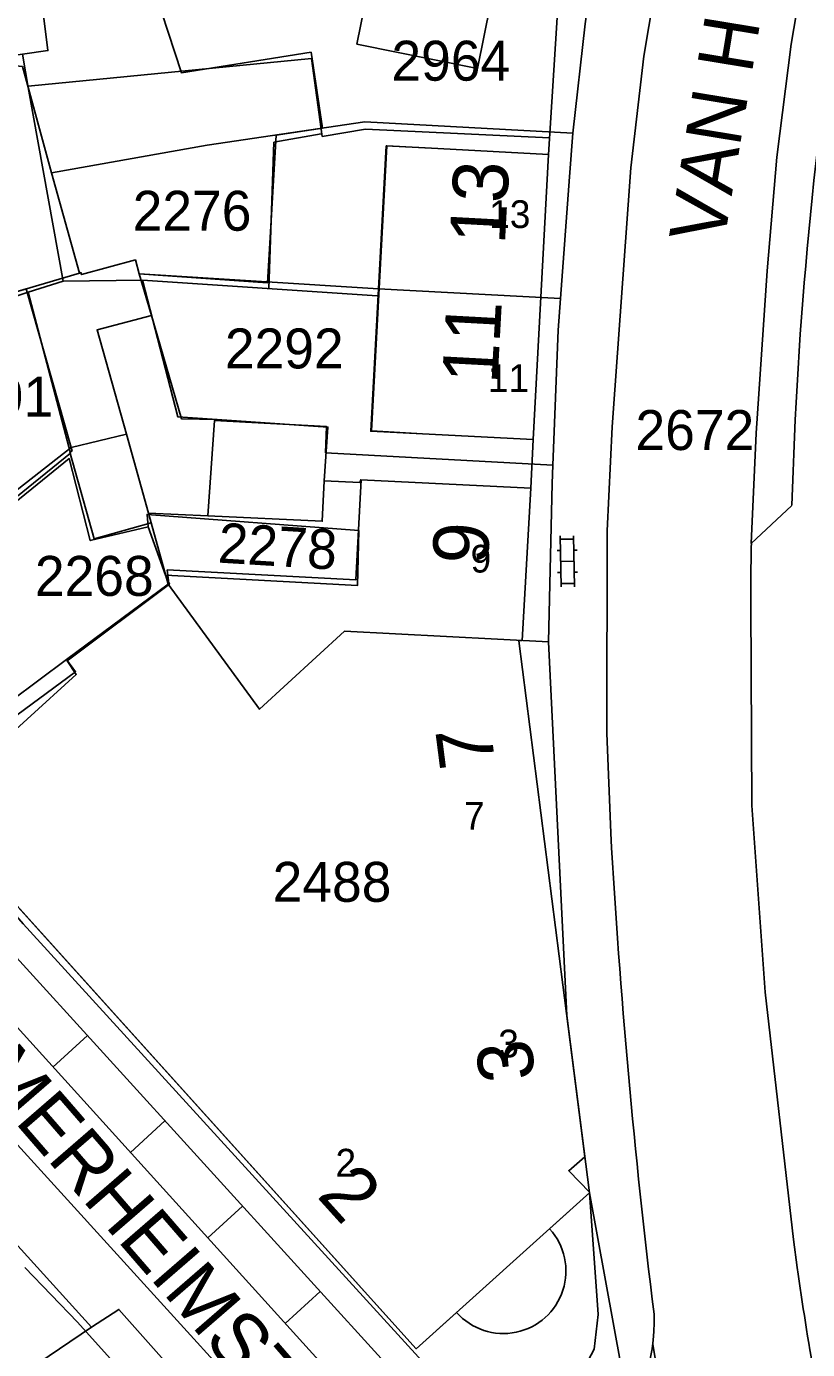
# Model space of a CAD drawing. Extents: x 148816 to 151297, y 399515 to 402500.
# Drawn here: x 149866.1 to 149901.3, y 400114.1 to 400173.7 of the extents above; entities that cross this region are included whole.
import ezdxf

# ---------------------------------------------------------------- set-up
doc = ezdxf.new("R2010")
doc.units = 0
for name, color, linetype in [('B01 Hoofdgebouw  [D] Norm', 7, 'Continuous'), ('B01 Hoofdgebouw  [T] Norm', 7, 'Continuous'), ('B01 hoofgebouw', 7, 'Continuous'), ('G01 perceelsgrens', 7, 'Continuous'), ('S02 Open verharding  Norm', 7, 'Continuous'), ('T04 Haag heg  [D] Gem', 7, 'Continuous'), ('V00 Kant verharding algemeen  [T] Norm', 7, 'Continuous'), ('V00 Kant verharding algemeen secundair  [T] Gem', 7, 'Continuous'), ('Z01 perceelnummer', 7, 'Continuous'), ('Z02 huisnummer', 7, 'Continuous'), ('Z02 Huisnummer  [Tekst] Norm', 7, 'Continuous'), ('Z06 straatnaam', 7, 'Continuous')]:
    doc.layers.add(name, color=color, linetype=linetype)

msp = doc.modelspace()

# ---------------------------------------------------------------- linework, layer by layer
at = {"layer": 'B01 Hoofdgebouw  [D] Norm'}
for points in [[(149886.85, 400183.74), (149880.9, 400184.945), (149880.532, 400183.126), (149879.404, 400183.354), (149879.212, 400182.403), (149877.02, 400182.845), (149876.411, 400179.827), (149882.142, 400178.67), (149880.977, 400172.898), (149886.419, 400171.8), (149887.004, 400174.705)], [(149839.52, 400174.57), (149846.688, 400177.097), (149861.278, 400181.198), (149863.787, 400172.158), (149865.895, 400172.45), (149866.156, 400170.951), (149867.724, 400162.211), (149866.151, 400161.719), (149863.462, 400160.839), (149859.834, 400175.239), (149855.697, 400174.223), (149856.112, 400172.471), (149854.564, 400172.081), (149854.073, 400173.782), (149849.81, 400172.588), (149851.45, 400169.672), (149855.406, 400171.322), (149857.794, 400166.377), (149859.068, 400163.699), (149852.48, 400160.12)], [(149865.895, 400172.45), (149867.038, 400172.609), (149866.747, 400174.922), (149875.781, 400177.338), (149875.108, 400179.801), (149870.616, 400178.657), (149862.828, 400176.095)], [(149884.63, 400168.2), (149882.321, 400168.322), (149881.631, 400155.472), (149883.93, 400155.34)], [(149874.68, 400155.98), (149872.895, 400156.102), (149871.307, 400162.257), (149867.724, 400162.213)], [(149861.673, 400138.452), (149868.32, 400144.488), (149867.91, 400145.096), (149872.518, 400148.555), (149872.338, 400148.961), (149881.005, 400148.502), (149881.069, 400150.969), (149871.511, 400151.703), (149871.565, 400151.144), (149868.951, 400150.519), (149868.005, 400154.221), (149864.297, 400151.23), (149864.228, 400151.363), (149868.067, 400154.456), (149866.152, 400161.719)]]:
    msp.add_lwpolyline(points, dxfattribs=at)
at = {"layer": 'B01 Hoofdgebouw  [T] Norm'}
for p, q in [((149889.62, 400167.93), (149884.63, 400168.2)), ((149888.93, 400155.08), (149889.62, 400167.93)), ((149879.67, 400155.64), (149874.68, 400155.98)), ((149879.5, 400153.21), (149879.67, 400155.64)), ((149883.93, 400155.34), (149888.93, 400155.08)), ((149881.11, 400153.14), (149879.5, 400153.21)), ((149881.15, 400153.26), (149881.11, 400153.14)), ((149888.82, 400152.89), (149881.15, 400153.26)), ((149888.43, 400146.02), (149888.82, 400152.89)), ((149888.27, 400146.01), (149888.43, 400146.02)), ((149891.25, 400122.75), (149888.27, 400146.01)), ((149860.99, 400139.21), (149883.65, 400114.09)), ((149890.53, 400122.12), (149891.25, 400122.75)), ((149891.48, 400121.13), (149890.53, 400122.12)), ((149889.665, 400119.498), (149891.48, 400121.13)), ((149883.65, 400114.09), (149885.471, 400115.728))]:
    msp.add_line(p, q, dxfattribs=at)
msp.add_arc((149887.581, 400117.599), 2.82, 221.56563, 42.33932, dxfattribs=at)
at = {"layer": 'B01 hoofgebouw'}
for points in [[(149874.68, 400155.98), (149873.06, 400156.01), (149871.71, 400160.67), (149871.16, 400162.55), (149876.95, 400162.14), (149877.33, 400168.8), (149879.42, 400169.11), (149878.91, 400172.53), (149873.07, 400171.6), (149871.57, 400176.16), (149870.8, 400178.51)], [(149852.557, 400159.956), (149855.12, 400161.23), (149853.54, 400164.39), (149857.56, 400166.41), (149856.4, 400168.73), (149855.24, 400171.05), (149851.22, 400169.03), (149849.73, 400172.01), (149853.4, 400173.4), (149859.32, 400175.15), (149860.6, 400170.82), (149863.45, 400161.14), (149863.46, 400161.1), (149866.06, 400161.87), (149868.09, 400154.71), (149868.13, 400154.56), (149868.03, 400154.5), (149869.13, 400150.6), (149871.7, 400151.32), (149871.58, 400151.76), (149874.25, 400151.63), (149879.41, 400151.39), (149879.5, 400153.21)], [(149883.93, 400155.34), (149881.6, 400155.45), (149881.95, 400161.87), (149882.3, 400168.31), (149884.63, 400168.2)], [(149883.93, 400155.34), (149888.93, 400155.08), (149889.62, 400167.93), (149884.63, 400168.2)], [(149891.48, 400121.13), (149890.53, 400122.12), (149891.25, 400122.75), (149888.27, 400146.01), (149888.43, 400146.02), (149888.82, 400152.89), (149881.15, 400153.26), (149881.11, 400153.14), (149879.5, 400153.21), (149879.67, 400155.64), (149874.68, 400155.98)], [(149856.07, 400153.75), (149852.06, 400150.76), (149859.78, 400140.4), (149860.08, 400140.62), (149861.09, 400139.3), (149860.99, 400139.21), (149883.65, 400114.09), (149891.48, 400121.13)], [(149861.09, 400139.3), (149868.29, 400144.61), (149867.88, 400145.16), (149872.47, 400148.56), (149872.49, 400148.59), (149872.42, 400149.2), (149880.92, 400148.75), (149881.16, 400153.26)]]:
    msp.add_lwpolyline(points, dxfattribs=at)
at = {"layer": 'G01 perceelsgrens'}
for points in [[(149890.71, 400168.89), (149891.27, 400173.82), (149891.959, 400178.527)], [(149862.63, 400175.79), (149863.72, 400172.12), (149865.89, 400171.89), (149867.21, 400167.1)], [(149867.21, 400167.1), (149874.22, 400168.34), (149881.33, 400169.39), (149890.71, 400168.89)], [(149890.16, 400161.43), (149890.56, 400166.92), (149890.71, 400168.89)], [(149867.21, 400167.1), (149868.47, 400162.58)], [(149868.47, 400162.58), (149868.53, 400162.6), (149868.56, 400162.51), (149870.99, 400163.17), (149871.16, 400162.55)], [(149850.81, 400152.89), (149856.51, 400156.98), (149863.46, 400161.1), (149868.47, 400162.58)], [(149871.16, 400162.55), (149871.71, 400160.67), (149869.26, 400160.02), (149870.58, 400155.32)], [(149871.16, 400162.55), (149881.95, 400161.87), (149890.16, 400161.43)], [(149889.81, 400153.92), (149890.05, 400160), (149890.16, 400161.43)], [(149871.58, 400151.76), (149874.25, 400151.63), (149874.55, 400155.93), (149879.61, 400155.66), (149879.56, 400154.47), (149889.81, 400153.92)], [(149855.91, 400145.57), (149864.26, 400151.72), (149868.09, 400154.71), (149870.58, 400155.32)], [(149870.58, 400155.32), (149871.58, 400151.76)], [(149889.62, 400145.96), (149889.78, 400153.09), (149889.81, 400153.92)], [(149871.58, 400151.76), (149871.7, 400151.32), (149872.47, 400148.56)], [(149860.38, 400139.57), (149867.88, 400145.16), (149872.47, 400148.56)], [(149872.47, 400148.56), (149876.59, 400142.92), (149880.42, 400146.44), (149889.62, 400145.96)], [(149889.62, 400145.96), (149890.44, 400129.12), (149891.46, 400121.12)], [(149860.38, 400139.57), (149865.93, 400133.25), (149885.17, 400112.17), (149886.91, 400111.39), (149888.46, 400111.35), (149889.92, 400111.9), (149891.02, 400112.86), (149891.67, 400114.07), (149891.85, 400115.64), (149891.46, 400121.12)], [(149861.51, 400123.37), (149864.44, 400120.1), (149865.4, 400119.05), (149869, 400115.06)], [(149891.46, 400121.12), (149900.09, 400073.87)], [(149869, 400115.06), (149870.24, 400115.87), (149878.02, 400107.1), (149885.73, 400098.3), (149886.553, 400096.975)], [(149861.318, 400109.871), (149869, 400115.06)]]:
    msp.add_lwpolyline(points, dxfattribs=at)
at = {"layer": 'S02 Open verharding  Norm'}
for p, q in [((149890.185, 400148.431), (149890.143, 400150.73)), ((149890.785, 400148.442), (149890.743, 400150.741)), ((149890.005, 400150.078), (149890.155, 400150.08)), ((149890.746, 400150.591), (149890.146, 400150.58)), ((149890.755, 400150.091), (149890.905, 400150.094)), ((149890.164, 400149.58), (149890.764, 400149.592)), ((149890.023, 400149.078), (149890.173, 400149.081)), ((149890.773, 400149.092), (149890.923, 400149.094)), ((149890.782, 400148.592), (149890.182, 400148.581))]:
    msp.add_line(p, q, dxfattribs=at)
at = {"layer": 'T04 Haag heg  [D] Gem'}
for p, q in [((149866.147, 400170.999), (149878.923, 400172.258)), ((149878.923, 400172.258), (149879.411, 400168.734)), ((149879.36, 400168.861), (149877.229, 400168.477)), ((149879.411, 400168.734), (149881.365, 400169.067)), ((149881.365, 400169.067), (149889.666, 400168.672)), ((149877.229, 400168.477), (149877.01, 400161.881)), ((149871.307, 400162.257), (149881.885, 400161.56)), ((149871.565, 400151.144), (149872.338, 400148.961))]:
    msp.add_line(p, q, dxfattribs=at)
at = {"layer": 'V00 Kant verharding algemeen  [T] Norm'}
for p, q in [((149896.267, 400186.638), (149893.919, 400172.349)), ((149889.62, 400167.93), (149890, 400174.1)), ((149893.919, 400172.349), (149893.334, 400167.33)), ((149893.334, 400167.33), (149892.486, 400155.645)), ((149892.264, 400150.962), (149892.486, 400155.645)), ((149888.82, 400152.89), (149888.93, 400155.08)), ((149892.244, 400141.841), (149892.264, 400150.962)), ((149898.738, 400147.663), (149898.791, 400138.585)), ((149892.422, 400137.351), (149892.244, 400141.841)), ((149898.791, 400138.585), (149899.384, 400130.166)), ((149899.384, 400130.166), (149900.669, 400119.011)), ((149900.669, 400119.011), (149900.829, 400117.762))]:
    msp.add_line(p, q, dxfattribs=at)
for points in [[(149898.761, 400150.393), (149898.976, 400155.369), (149899.468, 400162.686), (149899.914, 400167.803), (149900.55, 400172.9), (149901.52, 400178.563)], [(149900.594, 400152.11), (149898.761, 400150.393)], [(149881.715, 400105.641), (149850.815, 400139.603), (149849.277, 400144.231), (149846.54, 400148.773)], [(149883.128, 400109.292), (149855.321, 400139.971), (149853.427, 400144.318)], [(149866, 400117.76), (149868.373, 400115.295), (149871.198, 400112.149), (149872.749, 400113.17), (149878.01, 400107.17)]]:
    msp.add_lwpolyline(points, dxfattribs=at)
for centre, radius, start, end in [((150083.487, 400147.065), 182.962, 170.68127, 178.4198), ((150009.251, 400148.106), 110.513, 178.81459, 180.22993), ((150221.065, 400155.972), 329.17, 183.24293, 187.03494), ((150072.868, 400142.301), 173.78, 188.11773, 191.42964), ((149886.778, 400115.3), 7.604, 315.55355, 2.68806)]:
    msp.add_arc(centre, radius, start, end, dxfattribs=at)
at = {"layer": 'V00 Kant verharding algemeen secundair  [T] Gem'}
for p, q in [((149868.819, 400128.211), (149867.265, 400126.793)), ((149872.319, 400124.364), (149870.758, 400122.94)), ((149875.818, 400120.518), (149874.25, 400119.087)), ((149879.317, 400116.671), (149877.742, 400115.234))]:
    msp.add_line(p, q, dxfattribs=at)
for points in [[(149863.772, 400130.647), (149865.323, 400132.055), (149882.816, 400112.824), (149881.235, 400111.381)], [(149896.779, 400099.142), (149894.315, 400114.295)]]:
    msp.add_lwpolyline(points, dxfattribs=at)

# ---------------------------------------------------------------- texts
at = {"layer": 'Z01 perceelnummer'}
for s, p in [('2964', (149882.532, 400171.252)), ('2276', (149870.863, 400164.488)), ('2292', (149875.021, 400158.282)), ('2291', (149861.929, 400156.106)), ('2672', (149893.536, 400154.603)), ('2268', (149866.455, 400148.029)), ('2488', (149877.175, 400134.239))]:
    msp.add_text(s, height=1.8, dxfattribs=at).set_placement(p)
msp.add_text('2278', height=1.8, rotation=356.5023, dxfattribs=at).set_placement((149874.679, 400149.532))
at = {"layer": 'Z02 huisnummer'}
for s, rotation, p in [('13', 86.90594, (149887.647, 400163.844)), ('11', 86.90594, (149887.31, 400157.553)), ('9', 86.73115, (149886.869, 400149.409)), ('7', 97.29556, (149887.223, 400140.416)), ('3', 97.29556, (149889.032, 400126.292)), ('2', 312.08093, (149879.126, 400120.97))]:
    msp.add_text(s, height=2.5, rotation=rotation, dxfattribs=at).set_placement(p)
at = {"layer": 'Z02 Huisnummer  [Tekst] Norm'}
for s, p in [('13', (149886.94, 400164.61)), ('11', (149886.881, 400157.221)), ('9', (149886.1, 400149.08)), ('7', (149885.805, 400137.49)), ('3', (149887.35, 400127.225)), ('2', (149880.01, 400121.855))]:
    msp.add_text(s, height=1.25, dxfattribs=at).set_placement(p)
at = {"layer": 'Z06 straatnaam'}
for s, rotation, p in [('VAN HORNSTRAAT', 80.67894, (149897.513, 400163.829)), ('VAN MERHEIMSTRAAT', 310.90573, (149858.578, 400132.322))]:
    msp.add_text(s, height=2.5, rotation=rotation, dxfattribs=at).set_placement(p)

doc.saveas('drawing.dxf')
